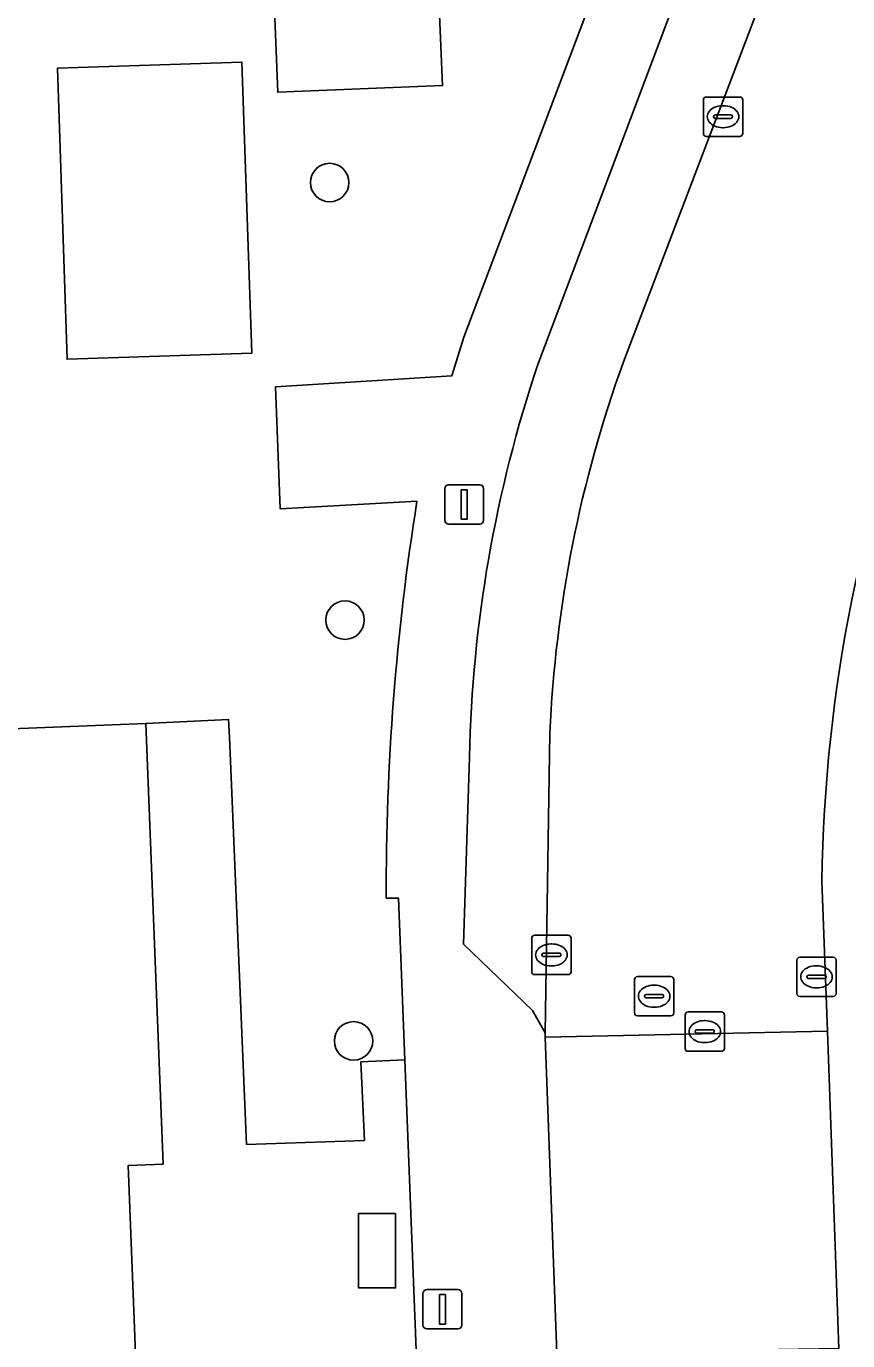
# Model space of a CAD drawing. Extents: x 160554 to 161248, y 385329 to 386506.
# Drawn here: x 160683.9 to 160704.8, y 386363.39 to 386396.82 of the extents above; entities that cross this region are included whole.
import ezdxf

# ---------------------------------------------------------------- set-up
doc = ezdxf.new("R2010")
doc.units = 0
for name, color, linetype in [('IMGEO_Boom', 7, 'Continuous'), ('IMGEO_Erf', 7, 'Continuous'), ('IMGEO_Groenvoorziening', 7, 'Continuous'), ('IMGEO_Kolk', 7, 'Continuous'), ('IMGEO_Lichtmast', 7, 'Continuous'), ('IMGEO_Pand', 7, 'Continuous'), ('IMGEO_Parkeervlak_open', 7, 'Continuous'), ('IMGEO_Rijbaan_lokaal_open', 7, 'Continuous'), ('IMGEO_Rioolput', 7, 'Continuous'), ('IMGEO_Voetpad_open', 7, 'Continuous')]:
    doc.layers.add(name, color=color, linetype=linetype)

msp = doc.modelspace()

# ---------------------------------------------------------------- linework, layer by layer
at = {"layer": 'IMGEO_Boom'}
for centre in [(160691.617, 386392.844), (160692.008, 386381.717), (160692.225, 386371.017)]:
    msp.add_circle(centre, 0.489, dxfattribs=at)
at = {"layer": 'IMGEO_Erf'}
for points in [[(160693.839, 386384.738), (160690.361, 386384.546), (160690.242, 386387.652), (160694.722, 386387.926), (160695.034, 386388.909), (160698.633, 386398.451), (160699.644, 386401.066), (160701.461, 386400.273), (160703.724, 386400.552), (160703.872, 386400.964), (160706.111, 386407.181)], [(160694.772, 386326.864), (160694.701, 386328.768), (160694.042, 386344.961), (160690.408, 386344.819), (160690.861, 386333.499), (160688.749, 386333.407), (160664.605, 386332.445), (160662.8, 386378.134), (160686.941, 386379.087), (160689.046, 386379.191), (160689.065, 386378.742), (160689.503, 386368.385), (160692.502, 386368.484), (160692.412, 386370.488), (160693.531, 386370.532), (160693.37, 386374.645), (160693.058, 386374.643)]]:
    msp.add_lwpolyline(points, dxfattribs=at)
for points in [[(160694.191, 386402.284), (160694.318, 386399.316), (160694.491, 386395.311), (160690.297, 386395.139), (160690.134, 386399.137), (160689.562, 386399.112), (160689.435, 386402.081)], [(160689.385, 386395.909), (160689.634, 386388.507), (160684.937, 386388.349), (160684.688, 386395.751)]]:
    msp.add_lwpolyline(points, close=True, dxfattribs=at)
msp.add_arc((160755.343, 386374.902), 62.286, 170.914, 180.23824, dxfattribs=at)
at = {"layer": 'IMGEO_Groenvoorziening'}
msp.add_lwpolyline([(160693.293, 386366.626), (160692.352, 386366.626), (160692.352, 386364.734), (160693.293, 386364.734)], close=True, dxfattribs=at)
at = {"layer": 'IMGEO_Kolk'}
for p, q in [((160701.125, 386394.093), (160701.125, 386394.945)), ((160701.2, 386395.019), (160702.052, 386395.019)), ((160702.126, 386394.945), (160702.126, 386394.093)), ((160701.427, 386394.562), (160701.825, 386394.562)), ((160701.613, 386394.799), (160701.638, 386394.799)), ((160701.384, 386394.513), (160701.384, 386394.525)), ((160701.822, 386394.476), (160701.424, 386394.476)), ((160701.636, 386394.239), (160701.611, 386394.239)), ((160701.868, 386394.525), (160701.868, 386394.513)), ((160702.052, 386394.019), (160701.2, 386394.019)), ((160696.758, 386372.777), (160696.758, 386373.629)), ((160696.833, 386373.703), (160697.685, 386373.703)), ((160697.759, 386373.629), (160697.759, 386372.777)), ((160697.017, 386373.197), (160697.017, 386373.209)), ((160697.455, 386373.16), (160697.057, 386373.16)), ((160697.06, 386373.246), (160697.458, 386373.246)), ((160697.246, 386373.483), (160697.271, 386373.483)), ((160697.501, 386373.209), (160697.501, 386373.197)), ((160697.269, 386372.923), (160697.244, 386372.923)), ((160703.503, 386372.22), (160703.503, 386373.072)), ((160703.578, 386373.146), (160704.43, 386373.146)), ((160703.991, 386372.926), (160704.016, 386372.926)), ((160704.504, 386373.072), (160704.504, 386372.22)), ((160697.685, 386372.703), (160696.833, 386372.703)), ((160703.762, 386372.64), (160703.762, 386372.652)), ((160704.2, 386372.603), (160703.802, 386372.603)), ((160703.805, 386372.689), (160704.203, 386372.689)), ((160704.246, 386372.652), (160704.246, 386372.64)), ((160704.014, 386372.366), (160703.989, 386372.366)), ((160704.43, 386372.146), (160703.578, 386372.146))]:
    msp.add_line(p, q, dxfattribs=at)
for points in [[(160701.125, 386394.093), (160701.125, 386394.945)], [(160701.2, 386395.019), (160702.052, 386395.019)], [(160702.126, 386394.945), (160702.126, 386394.093)], [(160702.052, 386394.019), (160701.2, 386394.019)], [(160696.758, 386372.777), (160696.758, 386373.629)], [(160696.833, 386373.703), (160697.685, 386373.703)], [(160697.759, 386373.629), (160697.759, 386372.777)], [(160703.503, 386372.22), (160703.503, 386373.072)], [(160703.578, 386373.146), (160704.43, 386373.146)], [(160704.504, 386373.072), (160704.504, 386372.22)], [(160697.685, 386372.703), (160696.833, 386372.703)], [(160704.43, 386372.146), (160703.578, 386372.146)]]:
    msp.add_lwpolyline(points, dxfattribs=at)
for centre, radius, start, end in [((160701.202, 386394.943), 0.0765, 91.552, 178.448), ((160701.202, 386394.943), 0.0765, 91.552, 178.448), ((160702.05, 386394.943), 0.0765, 1.552, 88.448), ((160702.05, 386394.943), 0.0765, 1.552, 88.448), ((160701.424, 386394.522), 0.0403, 85.8775, 175.7526), ((160701.829, 386394.524), 0.0386, 1.7309, 96.639), ((160701.421, 386394.512), 0.0366, 178.938, 274.7102), ((160701.825, 386394.519), 0.043, 264.8664, 352.4533), ((160701.202, 386394.095), 0.0765, 181.552, 268.448), ((160701.202, 386394.095), 0.0765, 181.552, 268.448), ((160702.05, 386394.095), 0.0765, 271.552, 358.448), ((160702.05, 386394.095), 0.0765, 271.552, 358.448), ((160696.835, 386373.627), 0.0765, 91.552, 178.448), ((160696.835, 386373.627), 0.0765, 91.552, 178.448), ((160697.683, 386373.627), 0.0765, 1.552, 88.448), ((160697.683, 386373.627), 0.0765, 1.552, 88.448), ((160697.057, 386373.206), 0.0403, 85.8775, 175.7526), ((160697.054, 386373.196), 0.0366, 178.938, 274.7102), ((160697.458, 386373.203), 0.043, 264.8664, 352.4533), ((160697.462, 386373.208), 0.0386, 1.7309, 96.639), ((160703.58, 386373.07), 0.0765, 91.552, 178.448), ((160703.58, 386373.07), 0.0765, 91.552, 178.448), ((160704.428, 386373.07), 0.0765, 1.552, 88.448), ((160704.428, 386373.07), 0.0765, 1.552, 88.448), ((160696.835, 386372.779), 0.0765, 181.552, 268.448), ((160696.835, 386372.779), 0.0765, 181.552, 268.448), ((160697.683, 386372.779), 0.0765, 271.552, 358.448), ((160697.683, 386372.779), 0.0765, 271.552, 358.448), ((160703.802, 386372.649), 0.0403, 85.8775, 175.7526), ((160703.799, 386372.639), 0.0366, 178.938, 274.7102), ((160704.203, 386372.646), 0.043, 264.8664, 352.4533), ((160704.207, 386372.651), 0.0386, 1.7309, 96.639), ((160703.58, 386372.222), 0.0765, 181.552, 268.448), ((160703.58, 386372.222), 0.0765, 181.552, 268.448), ((160704.428, 386372.222), 0.0765, 271.552, 358.448), ((160704.428, 386372.222), 0.0765, 271.552, 358.448)]:
    msp.add_arc(centre, radius, start, end, dxfattribs=at)
for centre, major_axis, ratio, start_param, end_param in [((160701.612, 386394.519), (-0.387, 0.002), 0.722429, 4.712389, 7.853982), ((160701.637, 386394.519), (-0.39, 0.002), 0.717154, 1.570796, 4.712389), ((160697.245, 386373.203), (-0.387, 0.002), 0.722429, 4.712389, 7.853982), ((160697.27, 386373.203), (-0.39, 0.002), 0.717154, 1.570796, 4.712389), ((160703.99, 386372.646), (-0.387, 0.002), 0.722429, 4.712389, 7.853982), ((160704.015, 386372.646), (-0.39, 0.002), 0.717154, 1.570796, 4.712389)]:
    msp.add_ellipse(centre, major_axis=major_axis, ratio=ratio, start_param=start_param, end_param=end_param, dxfattribs=at)
at = {"layer": 'IMGEO_Lichtmast'}
for p, q in [((160694.544, 386384.259), (160694.544, 386385.059)), ((160694.544, 386385.059), (160694.544, 386384.259)), ((160694.644, 386385.159), (160695.434, 386385.159)), ((160695.434, 386385.159), (160694.644, 386385.159)), ((160695.534, 386385.059), (160695.534, 386384.259)), ((160695.534, 386384.259), (160695.534, 386385.059)), ((160695.434, 386384.159), (160694.644, 386384.159)), ((160694.644, 386384.159), (160695.434, 386384.159)), ((160693.991, 386363.792), (160693.991, 386364.592)), ((160693.991, 386364.592), (160693.991, 386363.792)), ((160694.091, 386364.692), (160694.881, 386364.692)), ((160694.881, 386364.692), (160694.091, 386364.692)), ((160694.981, 386364.592), (160694.981, 386363.792)), ((160694.981, 386363.792), (160694.981, 386364.592)), ((160694.881, 386363.692), (160694.091, 386363.692)), ((160694.091, 386363.692), (160694.881, 386363.692))]:
    msp.add_line(p, q, dxfattribs=at)
for points in [[(160694.964, 386385.034), (160695.114, 386385.034), (160695.114, 386384.284), (160694.964, 386384.284), (160694.964, 386385.034)], [(160694.411, 386364.567), (160694.561, 386364.567), (160694.561, 386363.817), (160694.411, 386363.817), (160694.411, 386364.567)]]:
    msp.add_lwpolyline(points, dxfattribs=at)
for centre, start, end in [((160694.644, 386385.059), 90, 180), ((160694.644, 386385.059), 90, 180), ((160695.434, 386385.059), 0, 90), ((160695.434, 386385.059), 360, 90), ((160694.644, 386384.259), 180, 270), ((160694.644, 386384.259), 180, 270), ((160695.434, 386384.259), 270, 0), ((160695.434, 386384.259), 270, 0), ((160694.091, 386364.592), 90, 180), ((160694.091, 386364.592), 90, 180), ((160694.881, 386364.592), 0, 90), ((160694.881, 386364.592), 360, 90), ((160694.091, 386363.792), 180, 270), ((160694.091, 386363.792), 180, 270), ((160694.881, 386363.792), 270, 0), ((160694.881, 386363.792), 270, 0)]:
    msp.add_arc(centre, 0.1, start, end, dxfattribs=at)
at = {"layer": 'IMGEO_Pand'}
for points in [[(160694.318, 386399.316), (160690.134, 386399.137), (160690.297, 386395.139), (160694.491, 386395.311)], [(160689.634, 386388.507), (160689.385, 386395.909), (160684.688, 386395.751), (160684.937, 386388.349)], [(160687.866, 386356.304), (160687.764, 386358.939), (160687.534, 386358.928), (160687.356, 386362.66), (160686.697, 386362.629), (160686.494, 386367.85), (160687.383, 386367.885), (160686.941, 386379.087), (160662.8, 386378.134), (160664.605, 386332.445), (160688.749, 386333.407), (160688.185, 386348.027), (160688.145, 386349.062)]]:
    msp.add_lwpolyline(points, close=True, dxfattribs=at)
at = {"layer": 'IMGEO_Parkeervlak_open'}
for points in [[(160701.95, 386395.779), (160703.052, 386398.687), (160703.724, 386400.552), (160701.461, 386400.273), (160696.913, 386388.217)], [(160699.092, 386388.285), (160701.95, 386395.779)], [(160695.174, 386378.232), (160695.025, 386373.48), (160696.778, 386371.792), (160697.097, 386371.22), (160697.221, 386378.842)]]:
    msp.add_lwpolyline(points, dxfattribs=at)
for centre, radius, start, end in [((160728.687, 386377.539), 33.52, 161.425, 178.8158), ((160728.977, 386377.457), 31.786, 160.0832, 177.5023)]:
    msp.add_arc(centre, radius, start, end, dxfattribs=at)
at = {"layer": 'IMGEO_Rijbaan_lokaal_open'}
for points in [[(160706.111, 386407.181), (160703.872, 386400.964), (160703.724, 386400.552), (160703.052, 386398.687), (160701.95, 386395.779), (160699.092, 386388.285)], [(160697.221, 386378.842), (160697.097, 386371.22), (160697.101, 386371.109), (160704.28, 386371.263), (160704.143, 386375.081)]]:
    msp.add_lwpolyline(points, dxfattribs=at)
msp.add_lwpolyline([(160704.57, 386363.198), (160704.28, 386371.263), (160697.101, 386371.109), (160697.398, 386363.078)], close=True, dxfattribs=at)
for centre, radius, start, end in [((160742.988, 386374.572), 38.849, 158.0136, 179.2488), ((160728.977, 386377.457), 31.786, 160.0832, 177.5023)]:
    msp.add_arc(centre, radius, start, end, dxfattribs=at)
at = {"layer": 'IMGEO_Rioolput'}
for p, q in [((160699.372, 386371.727), (160699.372, 386372.579)), ((160699.447, 386372.653), (160700.299, 386372.653)), ((160700.373, 386372.579), (160700.373, 386371.727)), ((160699.631, 386372.147), (160699.631, 386372.159)), ((160699.674, 386372.196), (160700.072, 386372.196)), ((160699.86, 386372.433), (160699.885, 386372.433)), ((160700.115, 386372.159), (160700.115, 386372.147)), ((160700.069, 386372.11), (160699.671, 386372.11)), ((160699.883, 386371.873), (160699.858, 386371.873)), ((160700.299, 386371.653), (160699.447, 386371.653)), ((160700.66, 386370.827), (160700.66, 386371.679)), ((160700.735, 386371.753), (160701.587, 386371.753)), ((160701.148, 386371.533), (160701.173, 386371.533)), ((160701.661, 386371.679), (160701.661, 386370.827)), ((160700.919, 386371.247), (160700.919, 386371.259)), ((160701.357, 386371.21), (160700.959, 386371.21)), ((160700.962, 386371.296), (160701.36, 386371.296)), ((160701.403, 386371.259), (160701.403, 386371.247)), ((160701.171, 386370.973), (160701.146, 386370.973)), ((160701.587, 386370.753), (160700.735, 386370.753))]:
    msp.add_line(p, q, dxfattribs=at)
for points in [[(160699.372, 386371.727), (160699.372, 386372.579)], [(160699.447, 386372.653), (160700.299, 386372.653)], [(160700.373, 386372.579), (160700.373, 386371.727)], [(160700.299, 386371.653), (160699.447, 386371.653)], [(160700.66, 386370.827), (160700.66, 386371.679)], [(160700.735, 386371.753), (160701.587, 386371.753)], [(160701.661, 386371.679), (160701.661, 386370.827)], [(160701.587, 386370.753), (160700.735, 386370.753)]]:
    msp.add_lwpolyline(points, dxfattribs=at)
for centre, radius, start, end in [((160699.449, 386372.577), 0.0765, 91.552, 178.448), ((160699.449, 386372.577), 0.0765, 91.552, 178.448), ((160700.297, 386372.577), 0.0765, 1.552, 88.448), ((160700.297, 386372.577), 0.0765, 1.552, 88.448), ((160699.671, 386372.156), 0.0403, 85.8775, 175.7526), ((160700.076, 386372.158), 0.0386, 1.7309, 96.639), ((160699.668, 386372.146), 0.0366, 178.938, 274.7102), ((160700.072, 386372.153), 0.043, 264.8664, 352.4533), ((160699.449, 386371.729), 0.0765, 181.552, 268.448), ((160699.449, 386371.729), 0.0765, 181.552, 268.448), ((160700.297, 386371.729), 0.0765, 271.552, 358.448), ((160700.297, 386371.729), 0.0765, 271.552, 358.448), ((160700.737, 386371.677), 0.0765, 91.552, 178.448), ((160700.737, 386371.677), 0.0765, 91.552, 178.448), ((160701.585, 386371.677), 0.0765, 1.552, 88.448), ((160701.585, 386371.677), 0.0765, 1.552, 88.448), ((160700.959, 386371.256), 0.0403, 85.8775, 175.7526), ((160700.956, 386371.246), 0.0366, 178.938, 274.7102), ((160701.36, 386371.253), 0.043, 264.8664, 352.4533), ((160701.364, 386371.258), 0.0386, 1.7309, 96.639), ((160700.737, 386370.829), 0.0765, 181.552, 268.448), ((160700.737, 386370.829), 0.0765, 181.552, 268.448), ((160701.585, 386370.829), 0.0765, 271.552, 358.448), ((160701.585, 386370.829), 0.0765, 271.552, 358.448)]:
    msp.add_arc(centre, radius, start, end, dxfattribs=at)
for centre, major_axis, ratio, start_param, end_param in [((160699.859, 386372.153), (-0.387, 0.002), 0.722429, 4.712389, 7.853982), ((160699.884, 386372.153), (-0.39, 0.002), 0.717154, 1.570796, 4.712389), ((160701.147, 386371.253), (-0.387, 0.002), 0.722429, 4.712389, 7.853982), ((160701.172, 386371.253), (-0.39, 0.002), 0.717154, 1.570796, 4.712389)]:
    msp.add_ellipse(centre, major_axis=major_axis, ratio=ratio, start_param=start_param, end_param=end_param, dxfattribs=at)
at = {"layer": 'IMGEO_Voetpad_open'}
for points in [[(160696.913, 386388.217), (160701.461, 386400.273), (160699.644, 386401.066), (160698.633, 386398.451), (160695.034, 386388.909), (160694.722, 386387.926), (160690.242, 386387.652), (160690.361, 386384.546), (160693.839, 386384.738)], [(160697.403, 386362.946), (160697.398, 386363.078), (160697.101, 386371.109), (160697.097, 386371.22), (160696.778, 386371.792), (160695.025, 386373.48), (160695.174, 386378.232)], [(160704.143, 386375.081), (160704.28, 386371.263), (160704.57, 386363.198)], [(160693.058, 386374.643), (160693.37, 386374.645), (160693.531, 386370.532), (160693.922, 386360.548), (160693.996, 386358.663), (160694.402, 386348.308), (160694.097, 386348.28), (160694.216, 386344.968), (160694.042, 386344.961), (160694.701, 386328.768), (160694.772, 386326.864)]]:
    msp.add_lwpolyline(points, dxfattribs=at)
for points in [[(160693.531, 386370.532), (160692.412, 386370.488), (160692.502, 386368.484), (160689.503, 386368.385), (160689.065, 386378.742), (160689.046, 386379.191), (160686.941, 386379.087), (160687.383, 386367.885), (160686.494, 386367.85), (160686.697, 386362.629), (160687.356, 386362.66), (160687.534, 386358.928), (160687.764, 386358.939), (160687.866, 386356.304), (160689.955, 386356.372), (160689.877, 386358.506), (160689.735, 386362.376), (160692.711, 386362.503), (160692.786, 386360.505), (160693.922, 386360.548)], [(160693.293, 386366.626), (160693.293, 386364.734), (160692.352, 386364.734), (160692.352, 386366.626)]]:
    msp.add_lwpolyline(points, close=True, dxfattribs=at)
for centre, radius, start, end in [((160742.988, 386374.572), 38.849, 158.0136, 179.2488), ((160728.687, 386377.539), 33.52, 161.425, 178.8158), ((160755.343, 386374.902), 62.286, 170.914, 180.23824)]:
    msp.add_arc(centre, radius, start, end, dxfattribs=at)

doc.saveas('drawing.dxf')
